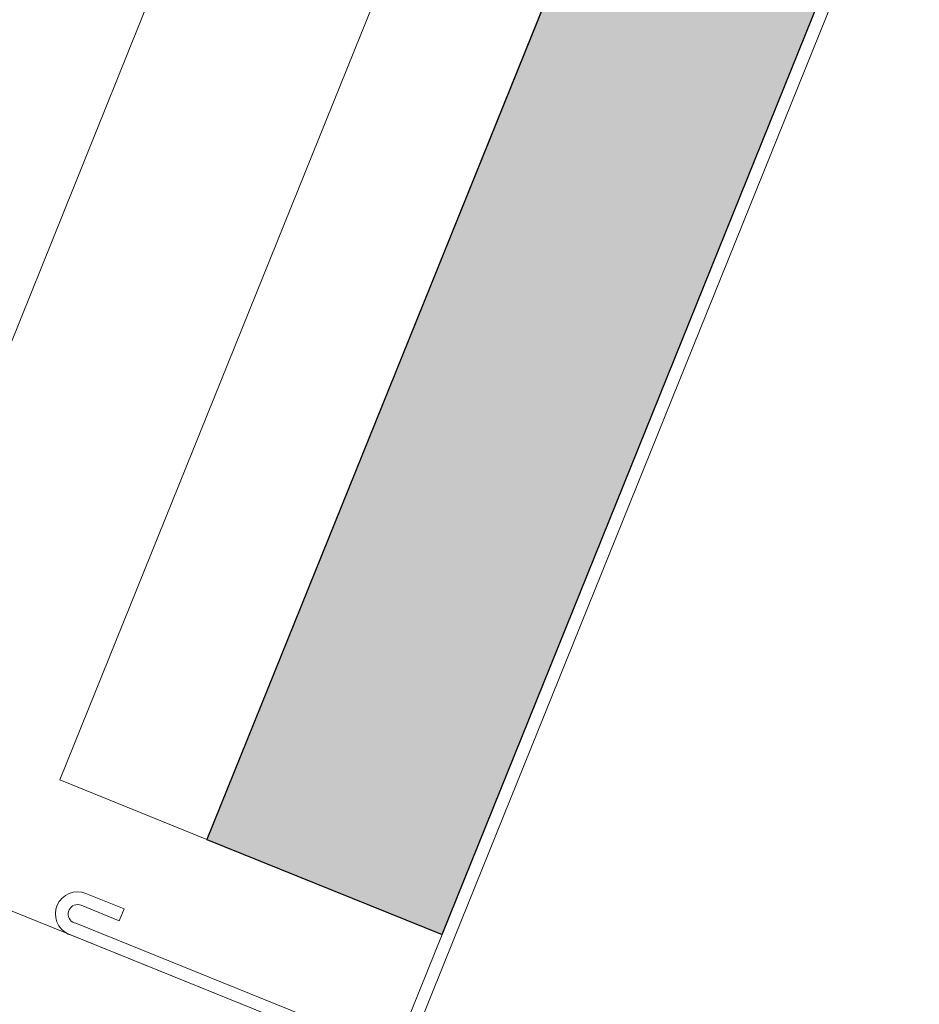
# Model space of a CAD drawing. Header units: millimetres. Extents: x -526411 to -400573, y 47353 to 130199.
# Tile 349 of 543: x -472954 to -472884, y 100964 to 101042. Entities that reach past the tile are written whole.
import ezdxf

# ---------------------------------------------------------------- set-up
doc = ezdxf.new("R2010")
doc.units = ezdxf.units.MM
doc.layers.add('75_--', color=7, linetype='Continuous', lineweight=18)
doc.layers.add('m-pg-03_AI_dwg', color=8, linetype='Continuous', lineweight=18)

# ---------------------------------------------------------------- blocks, each defined once
blk = doc.blocks.new('m-pg-03_AI_dwg_block 6070-645038-3e Verdieping - Percelen telling LI')
at = {"layer": '75_--', "color": 9, "lineweight": 9}
blk.add_line((-321.5241, 698.4397), (-319.8713, 702.5314), dxfattribs=at)
blk = doc.blocks.new('m-pg-03_AI_dwg_block 6071-645039-3e Verdieping - Percelen telling LI')
at = {"layer": '75_--', "color": 253, "lineweight": 25}
blk.add_line((-320.3133, 697.9506), (-319.4782, 697.6132), dxfattribs=at)
at = {"layer": '75_--', "color": 253, "lineweight": 25, "flags": 128}
blk.add_lwpolyline([(-319.4781, 697.6133), (-317.8254, 701.7051), (-318.6603, 702.0424), (-320.3133, 697.9506)], dxfattribs=at)
blk = doc.blocks.new('m-pg-03_AI_dwg_block 6072-645040-3e Verdieping - Percelen telling LI')
at = {"layer": '75_--'}
blk.add_hatch(color=10, dxfattribs=at).paths.add_polyline_path([(-319.4782, 697.6133), (-317.8254, 701.7051), (-318.6603, 702.0424), (-320.3133, 697.9506)], flags=0)
at = {"layer": '75_--', "color": 133, "flags": 128}
blk.add_lwpolyline([(-320.3133, 697.9506), (-319.4782, 697.6133), (-317.8254, 701.7051), (-318.6603, 702.0424)], close=True, dxfattribs=at)
blk = doc.blocks.new('m-pg-03_AI_dwg_block 6073-645041-3e Verdieping - Percelen telling LI')
at = {"layer": '75_--', "color": 9, "lineweight": 9}
blk.add_line((-320.3133, 697.9506), (-318.6603, 702.0424), dxfattribs=at)
blk = doc.blocks.new('m-pg-03_AI_dwg_block 6074-645042-3e Verdieping - Percelen telling LI')
at = {"layer": '75_--', "color": 9, "lineweight": 9}
blk.add_line((-319.4782, 697.6132), (-317.8254, 701.7051), dxfattribs=at)
blk = doc.blocks.new('m-pg-03_AI_dwg_block 6079-645047-3e Verdieping - Percelen telling LI')
at = {"layer": '75_--', "color": 9, "lineweight": 9}
blk.add_line((-320.3133, 697.9506), (-318.6603, 702.0424), dxfattribs=at)
blk = doc.blocks.new('m-pg-03_AI_dwg_block 6080-645048-3e Verdieping - Percelen telling LI')
at = {"layer": '75_--', "color": 9, "lineweight": 9}
blk.add_line((-320.8352, 698.1613), (-319.1823, 702.2532), dxfattribs=at)
blk = doc.blocks.new('m-pg-03_AI_dwg_block 6082-645050-3e Verdieping - Percelen telling LI')
at = {"layer": '75_--', "color": 9, "lineweight": 9}
blk.add_line((-320.5601, 702.8098), (-322.2131, 698.7178), dxfattribs=at)
blk = doc.blocks.new('m-pg-03_AI_dwg_block 6083-645051-3e Verdieping - Percelen telling LI')
at = {"layer": '75_--', "color": 213, "lineweight": 13}
blk.add_line((-319.4782, 697.6132), (-317.8254, 701.7051), dxfattribs=at)
blk = doc.blocks.new('m-pg-03_AI_dwg_block 6084-645052-3e Verdieping - Percelen telling LI')
at = {"layer": '75_--', "color": 213, "lineweight": 13}
blk.add_line((-319.4365, 697.5963), (-317.7836, 701.6882), dxfattribs=at)
blk = doc.blocks.new('m-pg-03_AI_dwg_block 6088-645055-3e Verdieping - Percelen telling LI')
at = {"layer": '75_--', "color": 9, "lineweight": 9}
blk.add_line((-319.121, 696.9347), (-324.2984, 699.026), dxfattribs=at)
blk = doc.blocks.new('m-pg-03_AI_dwg_block 6089-645056-3e Verdieping - Percelen telling LI')
at = {"layer": '75_--', "color": 213, "lineweight": 13}
for p, q in [((-320.7431, 697.7584), (-320.6073, 697.7036)), ((-319.6637, 697.1539), (-320.7911, 697.6092)), ((-319.4365, 697.5963), (-319.6052, 697.1787))]:
    blk.add_line(p, q, dxfattribs=at)
at = {"layer": '75_--', "color": 213, "lineweight": 13, "flags": 128}
for points in [[(-320.7911, 697.6092), (-320.8054, 697.6144), (-320.8184, 697.622), (-320.8297, 697.632), (-320.839, 697.644), (-320.8457, 697.6576), (-320.8497, 697.6723), (-320.8509, 697.6872), (-320.8492, 697.7022), (-320.8445, 697.7167), (-320.8371, 697.73), (-320.8273, 697.7417), (-320.8156, 697.7512), (-320.8022, 697.7582), (-320.7877, 697.7625), (-320.7725, 697.7641), (-320.7575, 697.7627), (-320.7431, 697.7584)], [(-319.6052, 697.1787), (-319.6095, 697.1712), (-319.615, 697.1645), (-319.6219, 697.1589), (-319.6295, 697.1548), (-319.6379, 697.152), (-319.6465, 697.151), (-319.6553, 697.1517), (-319.6637, 697.1539)]]:
    blk.add_lwpolyline(points, dxfattribs=at)
blk = doc.blocks.new('m-pg-03_AI_dwg_block 6090-645057-3e Verdieping - Percelen telling LI')
at = {"layer": '75_--', "color": 213, "lineweight": 13}
for p, q in [((-320.7598, 697.7167), (-320.6242, 697.6618)), ((-319.6479, 697.1961), (-320.7779, 697.6526)), ((-319.4782, 697.6132), (-319.6465, 697.1968)), ((-319.6474, 697.1961), (-319.6477, 697.1961))]:
    blk.add_line(p, q, dxfattribs=at)
at = {"layer": '75_--', "color": 213, "lineweight": 13, "flags": 128}
for points in [[(-320.7779, 697.6526), (-320.7839, 697.6542), (-320.7896, 697.6568), (-320.7946, 697.6605), (-320.7989, 697.665), (-320.8022, 697.6704), (-320.8046, 697.676), (-320.8058, 697.6822), (-320.8058, 697.6885), (-320.8047, 697.6947), (-320.8025, 697.7005), (-320.7991, 697.7057), (-320.7949, 697.7103), (-320.7899, 697.7141), (-320.7842, 697.7169), (-320.7784, 697.7184), (-320.772, 697.7191), (-320.7658, 697.7184), (-320.7598, 697.7167)], [(-319.6465, 697.1968), (-319.6467, 697.1965), (-319.647, 697.1961)]]:
    blk.add_lwpolyline(points, dxfattribs=at)
blk = doc.blocks.new('m-pg-03_AI_dwg_block 6091-645058-3e Verdieping - Percelen telling LI')
at = {"layer": '75_--', "color": 9, "lineweight": 9}
blk.add_line((-319.4782, 697.6132), (-320.3133, 697.9506), dxfattribs=at)
blk = doc.blocks.new('m-pg-03_AI_dwg_block 6092-645059-3e Verdieping - Percelen telling LI')
at = {"layer": '75_--', "color": 9, "lineweight": 9}
blk.add_line((-320.3133, 697.9506), (-320.8352, 698.1613), dxfattribs=at)
blk = doc.blocks.new('m-pg-03_AI_dwg_block 6093-645060-3e Verdieping - Percelen telling LI')
at = {"layer": '75_--', "color": 213, "lineweight": 13}
blk.add_line((-320.6073, 697.7036), (-320.6242, 697.6618), dxfattribs=at)
blk = doc.blocks.new('m-pg-03_AI_dwg_block 6087-645066-3e Verdieping - Percelen telling LI')
for name in ['m-pg-03_AI_dwg_block 6088-645055-3e Verdieping - Percelen telling LI', 'm-pg-03_AI_dwg_block 6092-645059-3e Verdieping - Percelen telling LI', 'm-pg-03_AI_dwg_block 6091-645058-3e Verdieping - Percelen telling LI', 'm-pg-03_AI_dwg_block 6089-645056-3e Verdieping - Percelen telling LI', 'm-pg-03_AI_dwg_block 6090-645057-3e Verdieping - Percelen telling LI', 'm-pg-03_AI_dwg_block 6093-645060-3e Verdieping - Percelen telling LI']:
    blk.add_blockref(name, (0, 0))
blk = doc.blocks.new('m-pg-03_AI_dwg_block 6023-645079-3e Verdieping - Percelen telling LI')
for name in ['m-pg-03_AI_dwg_block 6082-645050-3e Verdieping - Percelen telling LI', 'm-pg-03_AI_dwg_block 6070-645038-3e Verdieping - Percelen telling LI', 'm-pg-03_AI_dwg_block 6080-645048-3e Verdieping - Percelen telling LI', 'm-pg-03_AI_dwg_block 6071-645039-3e Verdieping - Percelen telling LI', 'm-pg-03_AI_dwg_block 6072-645040-3e Verdieping - Percelen telling LI', 'm-pg-03_AI_dwg_block 6073-645041-3e Verdieping - Percelen telling LI', 'm-pg-03_AI_dwg_block 6079-645047-3e Verdieping - Percelen telling LI', 'm-pg-03_AI_dwg_block 6074-645042-3e Verdieping - Percelen telling LI', 'm-pg-03_AI_dwg_block 6083-645051-3e Verdieping - Percelen telling LI', 'm-pg-03_AI_dwg_block 6084-645052-3e Verdieping - Percelen telling LI', 'm-pg-03_AI_dwg_block 6087-645066-3e Verdieping - Percelen telling LI']:
    blk.add_blockref(name, (0, 0))
blk = doc.blocks.new('m-pg-03_AI_dwg_block 6154-645122-3e Verdieping - Percelen telling LI')
at = {"layer": '75_--', "color": 9, "lineweight": 9}
blk.add_line((-319.121, 696.9347), (-324.2984, 699.026), dxfattribs=at)
blk = doc.blocks.new('m-pg-03_AI_dwg_block 6155-645123-3e Verdieping - Percelen telling LI')
at = {"layer": '75_--', "color": 213, "lineweight": 13, "flags": 128}
blk.add_lwpolyline([(-319.7264, 697.1793), (-319.9352, 697.2635), (-320.2725, 696.4286), (-323.8214, 697.8621), (-323.4842, 698.6972), (-323.7346, 698.7983)], dxfattribs=at)
blk = doc.blocks.new('m-pg-03_AI_dwg_block 6153-645132-3e Verdieping - Percelen telling LI')
for name in ['m-pg-03_AI_dwg_block 6154-645122-3e Verdieping - Percelen telling LI', 'm-pg-03_AI_dwg_block 6155-645123-3e Verdieping - Percelen telling LI']:
    blk.add_blockref(name, (0, 0))
blk = doc.blocks.new('m-pg-03_AI_dwg-638970-3e Verdieping - Percelen telling LI')
for name in ['m-pg-03_AI_dwg_block 6023-645079-3e Verdieping - Percelen telling LI', 'm-pg-03_AI_dwg_block 6153-645132-3e Verdieping - Percelen telling LI']:
    blk.add_blockref(name, (0, 0))

msp = doc.modelspace()

# ---------------------------------------------------------------- block references
at = {"layer": 'm-pg-03_AI_dwg', "color": 133, "xscale": 22.2068924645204, "yscale": 22.2068924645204, "zscale": 22.2068924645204}
msp.add_blockref('m-pg-03_AI_dwg-638970-3e Verdieping - Percelen telling LI', (-465826.517, 85478.03), dxfattribs=at)

doc.saveas('drawing.dxf')
